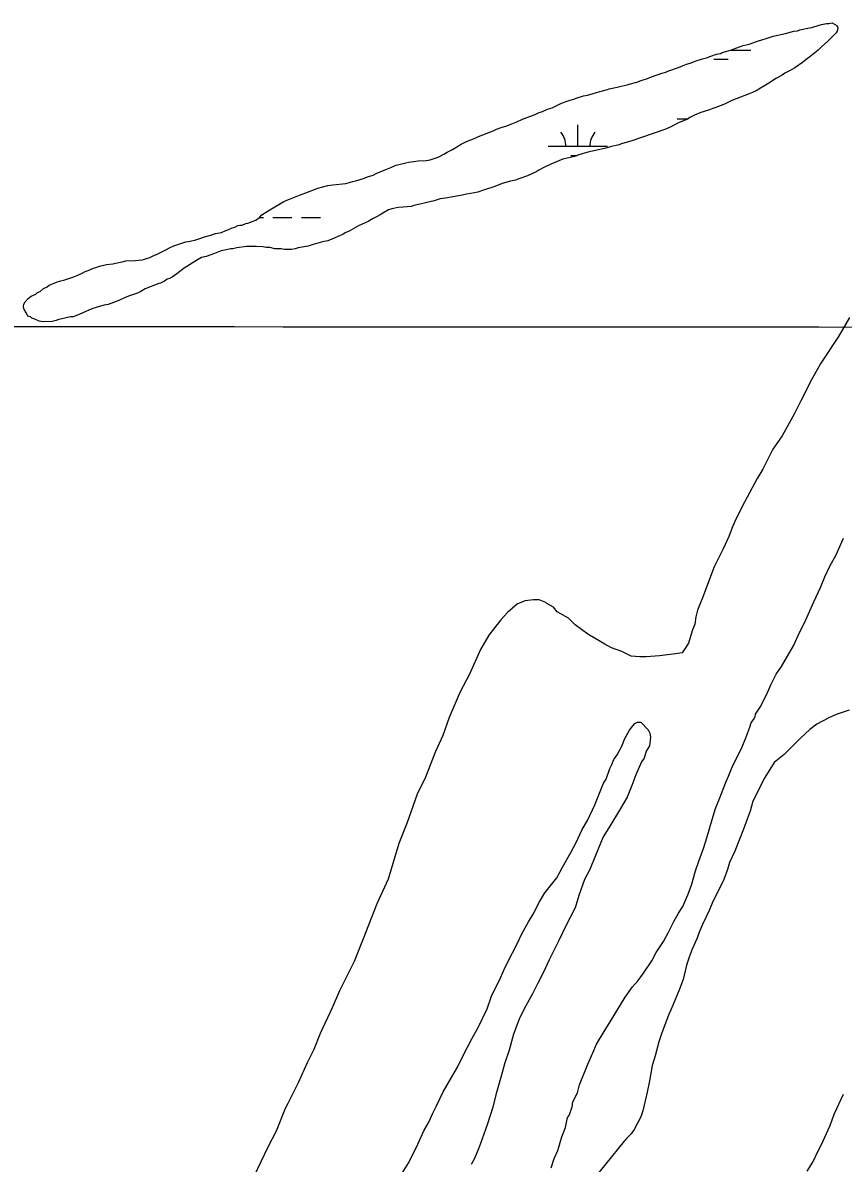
# Model space of a CAD drawing. Extents: x 3250478 to 3288318, y 788638 to 816472.
# Drawn here: x 3260015 to 3261394, y 798674 to 800592 of the extents above; entities that cross this region are included whole.
import ezdxf

# ---------------------------------------------------------------- set-up
doc = ezdxf.new("R2010")
doc.units = 0
for name, color, linetype in [('V-GRID-MAJR', 7, 'Continuous'), ('V-SITE-VEGE', 7, 'Continuous'), ('V-WETL-SWMP', 7, 'Continuous')]:
    doc.layers.add(name, color=color, linetype=linetype)

msp = doc.modelspace()

# ---------------------------------------------------------------- linework, layer by layer
at = {"layer": 'V-GRID-MAJR'}
msp.add_spline([(3254640.8, 800084.8), (3259879.3, 800081.4), (3265117.8, 800078.7), (3270356.3, 800076.8), (3275594.8, 800075.6), (3280833.3, 800075.3), (3286071.8, 800075.6)], degree=3, dxfattribs=at)
at = {"layer": 'V-SITE-VEGE'}
for points in [[(3261404.7, 800096.6), (3261386, 800064.7), (3261356.5, 800020), (3261340.9, 799992.9), (3261322.4, 799956.3), (3261311.5, 799934), (3261291.4, 799897.4), (3261275.8, 799875), (3261258.8, 799841.6), (3261249.5, 799825.6), (3261227.8, 799785.8), (3261213.8, 799758.7), (3261207.6, 799744.4), (3261201.5, 799728.5), (3261192.2, 799707.8), (3261186, 799695.1), (3261176.8, 799677.5), (3261166, 799647.3), (3261158.3, 799628.2), (3261149.1, 799604.4), (3261146.1, 799593.3), (3261144.6, 799580.6), (3261140, 799569.4), (3261133.9, 799548.8), (3261127.7, 799539.2), (3261123, 799532.8), (3261111.9, 799531.1), (3261085.1, 799527.6), (3261062.9, 799525.8), (3261051.8, 799525.7), (3261037.6, 799527.1), (3261021.6, 799534.8), (3261004.2, 799541), (3260993, 799547.2), (3260977.1, 799556.5), (3260964.3, 799564.3), (3260943.5, 799579.8), (3260932.3, 799590.8), (3260913.2, 799601.7), (3260906.8, 799609.5), (3260895.6, 799615.7), (3260894, 799617.3), (3260882.9, 799621.9), (3260873.4, 799621.8), (3260859.2, 799620), (3260846.6, 799615.1), (3260829.3, 799600.7), (3260818.4, 799587.9), (3260798.1, 799562.3), (3260784.1, 799538.4), (3260765.6, 799497), (3260750.1, 799466.8), (3260731.6, 799423.8), (3260720.9, 799393.6), (3260708.5, 799366.5), (3260691.6, 799323.6), (3260677.7, 799294.9), (3260660.8, 799247.2), (3260647, 799212.2), (3260628.7, 799151.9), (3260610.1, 799110.5), (3260587.1, 799051.6), (3260571.7, 799013.5)], [(3261266.5, 799466.2), (3261272.6, 799479.7), (3261281.4, 799496.8), (3261290.2, 799509.4), (3261310.4, 799544.5), (3261320.8, 799567.9), (3261328.7, 799583.2), (3261344.4, 799618.3), (3261355.7, 799642.5), (3261362.7, 799660.5), (3261371.4, 799678.5), (3261381.9, 799697.4), (3261394.1, 799725.3)], [(3260902.8, 798666.9), (3260908, 798682.2), (3260914.1, 798695.7), (3260921, 798719), (3260927.1, 798734.3), (3260930.5, 798751.3), (3260933.1, 798754.9), (3260938.3, 798769.3), (3260939.1, 798777.4), (3260947, 798792.7), (3260950.4, 798806.1), (3260964.3, 798841.1), (3260973, 798860), (3260979.1, 798874.4), (3260992.3, 798896), (3261002, 798912.2), (3261027.4, 798953.7), (3261039.7, 798970.8), (3261049.4, 798981.7), (3261058.2, 798994.3), (3261072.3, 799015), (3261079.3, 799028.5), (3261091.6, 799047.4), (3261099.5, 799061.8), (3261109.1, 799080.7), (3261117, 799095.1), (3261124, 799105.9), (3261132.7, 799125.7), (3261138.8, 799141.9), (3261145.7, 799166.1), (3261150.9, 799182.3), (3261159.6, 799205.6), (3261164.7, 799221.8), (3261173.3, 799252.3), (3261179.4, 799271.1), (3261186.3, 799289.1), (3261195.9, 799313.4), (3261201.1, 799325), (3261207.2, 799340.3), (3261223.8, 799374.5), (3261229.9, 799389.8), (3261236.8, 799407.7), (3261239.4, 799414.9), (3261244.7, 799423), (3261245.6, 799424.8), (3261246.4, 799429.3), (3261255.2, 799442.8), (3261266.5, 799466.2)], [(3261403.7, 799436.5), (3261382.3, 799429.1), (3261369.9, 799423.6), (3261349.4, 799412.6), (3261337.9, 799403.5), (3261322, 799389), (3261313.1, 799380), (3261294.6, 799361.9), (3261277.7, 799348.3), (3261261.9, 799323.1), (3261241.8, 799283.5), (3261237.5, 799266.4), (3261232.3, 799253), (3261226.3, 799235.9), (3261211.5, 799199.1), (3261202.8, 799180.2), (3261199.3, 799168.5), (3261193.3, 799151.4), (3261187.2, 799138.9), (3261174.9, 799114.6), (3261168.8, 799099.3), (3261157.5, 799075.9), (3261152.2, 799064.2), (3261147.9, 799051.7), (3261140.1, 799034.6), (3261134.9, 799021.1), (3261130.5, 799007.6), (3261124.6, 798983.4), (3261118.5, 798967.2), (3261108, 798941.2), (3261100.2, 798923.2), (3261088.9, 798893.6), (3261083.7, 798878.3), (3261077.7, 798855), (3261072.6, 798838.8), (3261068.4, 798812.8), (3261064.1, 798794), (3261057.3, 798762.6), (3261053.9, 798752.7), (3261042.5, 798731.2), (3261037.2, 798723.9), (3261030.2, 798716.7), (3261027.5, 798713.1), (3261025.7, 798711.3), (3260964, 798635.4)], [(3260649.9, 798653.3), (3260663.9, 798675.8), (3260678.8, 798706.4), (3260689.3, 798729.8), (3260697.1, 798743.3), (3260703.2, 798757.6), (3260710.2, 798771.1), (3260721.6, 798794.5), (3260745.3, 798835.9), (3260754.9, 798855.7), (3260769.8, 798883.6), (3260780.3, 798902.5), (3260795.1, 798934), (3260802.9, 798955.6), (3260817.8, 798986.1), (3260825.6, 799004.1), (3260837.8, 799028.4), (3260846.6, 799044.6), (3260853.6, 799059.9), (3260865, 799080.6), (3260872.9, 799093.2), (3260883.4, 799113.9), (3260892.1, 799129.2), (3260912.4, 799154.5), (3260922, 799172.5), (3260936.1, 799196.8), (3260944.8, 799213.9), (3260955.3, 799235.5), (3260964.1, 799250.8), (3260976.3, 799276.8), (3260991.1, 799313.7), (3260995.5, 799320), (3261001.5, 799337.9), (3261005, 799345.1), (3261008.5, 799353.2), (3261013.8, 799361.3), (3261022.5, 799376.6), (3261026, 799387.4), (3261034.7, 799402.7), (3261040, 799409.9), (3261043.6, 799413.6), (3261048, 799416.3), (3261053.4, 799416.3), (3261057, 799412.8), (3261062.4, 799406.6), (3261066, 799403.1), (3261068.8, 799397.7), (3261069.8, 799390.6), (3261068.1, 799376.3), (3261062.9, 799367.3), (3261059.4, 799355.6), (3261055, 799349.3), (3261045.5, 799327.7), (3261038.5, 799309.7), (3261030.7, 799290), (3261019.3, 799271.1), (3261000, 799238.6), (3260990.3, 799223.3), (3260977.3, 799191.9), (3260967.7, 799168.5), (3260958.9, 799151.4), (3260949.4, 799124.5), (3260943.4, 799103.8), (3260926.8, 799072.4), (3260916.3, 799049.9), (3260899.7, 799016.6), (3260890.1, 798995.9), (3260880.5, 798977), (3260871.7, 798959), (3260857.7, 798933.8), (3260849, 798916.7), (3260839.4, 798891.6), (3260832.6, 798864.7), (3260824.8, 798843.1), (3260818.8, 798820.7), (3260810.2, 798789.3), (3260805.1, 798768.7), (3260795.6, 798739), (3260784.3, 798707.6), (3260780.8, 798698.6), (3260773.9, 798682.4), (3260768.6, 798672.5)], [(3260571.7, 799013.5), (3260546.9, 798964.1), (3260534.6, 798935.5), (3260514.5, 798892.5), (3260503.7, 798865.4), (3260492.9, 798843.1), (3260477.4, 798809.7), (3260460.4, 798774.7), (3260455.8, 798766.7), (3260440.4, 798728.5), (3260426.4, 798701.5), (3260403.3, 798652.1)], [(3261333.1, 798661.2), (3261342.7, 798676.5), (3261352.4, 798696.3), (3261357.6, 798706.2), (3261371.6, 798736.7), (3261379.4, 798758.3), (3261394.2, 798790.7)]]:
    msp.add_lwpolyline(points, dxfattribs=at)
at = {"layer": 'V-WETL-SWMP'}
for p, q in [((3261205.3, 800546.2), (3261238.4, 800546.2)), ((3261176.4, 800530.8), (3261200.4, 800530.8)), ((3260947.8, 800384.4), (3260947.9, 800420.4)), ((3261114.9, 800430.8), (3261133, 800430.8)), ((3260897.8, 800384.4), (3260997.8, 800384.4)), ((3260935.8, 800369), (3260946.7, 800369)), ((3260412.2, 800264.5), (3260419.1, 800264.5)), ((3260435.1, 800264.5), (3260467.1, 800264.5)), ((3260483.1, 800264.5), (3260515.1, 800264.5))]:
    msp.add_line(p, q, dxfattribs=at)
for points in [[(3260527.3, 800318.4), (3260536.1, 800319.8), (3260557.6, 800321.9), (3260569.5, 800325.2), (3260576.4, 800326.6), (3260587.7, 800330.5), (3260594, 800333.1), (3260603.5, 800335.7), (3260608.5, 800338.9), (3260624.8, 800345.4), (3260633.6, 800348.7), (3260639.3, 800351.3), (3260642.4, 800352.6), (3260658.8, 800356.5), (3260663.8, 800357.9), (3260679.6, 800359.9), (3260692.8, 800360.7), (3260699.7, 800361.4), (3260712.9, 800366), (3260722.3, 800371.2), (3260728, 800374.4), (3260736.8, 800378.9), (3260751.8, 800387.9), (3260760.6, 800392.4), (3260775, 800398.3), (3260780.7, 800400.9), (3260805.2, 800410.6), (3260810.8, 800413.2), (3260820.3, 800416.5), (3260826.6, 800418.4), (3260836.6, 800422.3), (3260845.4, 800425.6), (3260854.8, 800430.1), (3260868, 800435.3), (3260876.2, 800437.9), (3260882.5, 800441.2), (3260888.1, 800443.1), (3260896.9, 800447), (3260904.5, 800449), (3260914.5, 800454.2), (3260920.2, 800456.8), (3260929.6, 800460), (3260934.6, 800462), (3260940.9, 800463.9), (3260944.7, 800465.2), (3260957.3, 800469.2), (3260964.2, 800470.5), (3260973.6, 800473.1), (3260977.4, 800474.5), (3260984.9, 800476.4), (3260989.3, 800477.7), (3260997.5, 800479.7), (3261000.7, 800481), (3261013.9, 800483.7), (3261020.8, 800485.7), (3261030.9, 800487.7), (3261034, 800489), (3261047.2, 800492.3), (3261054.2, 800494.9), (3261064.8, 800498.2), (3261071.8, 800501.4), (3261088.7, 800507.3), (3261095.6, 800509.3), (3261098.8, 800510.6), (3261117, 800517.1), (3261124.6, 800520.3), (3261130.2, 800522.3), (3261136.5, 800524.3), (3261146.6, 800528.2), (3261157.2, 800531.4), (3261164.2, 800533.4), (3261171.1, 800536), (3261181.1, 800539.3), (3261187.4, 800540.6), (3261190.6, 800541.9), (3261204.4, 800545.9), (3261219.5, 800551.7), (3261225.8, 800553.7), (3261235.8, 800556.3), (3261249.7, 800560.9), (3261258.5, 800564.2), (3261262.9, 800564.8), (3261276.1, 800569.4), (3261296.9, 800574.1), (3261310.7, 800578), (3261317, 800578.7), (3261320.8, 800580), (3261337.1, 800583.4), (3261340.9, 800584.1), (3261344.7, 800585.4), (3261357.3, 800589.3), (3261365.5, 800590.6), (3261369.9, 800590.7), (3261375.5, 800592), (3261383.2, 800587.7), (3261385.1, 800583.3), (3261383.9, 800578.2), (3261382.1, 800575.1), (3261367.7, 800560.4), (3261357.7, 800552.1), (3261351.5, 800546.3)], [(3261351.5, 800546.3), (3261337.7, 800534.8), (3261331.5, 800530.3), (3261325.2, 800525.2), (3261312.7, 800516.2), (3261304.5, 800511.7), (3261295.7, 800507.2), (3261291.4, 800504), (3261282, 800498.8), (3261268.8, 800490.4), (3261257.5, 800484), (3261255, 800482.1)], [(3261255, 800482.1), (3261247.5, 800477.6), (3261241.2, 800475), (3261235.6, 800472.4), (3261206.6, 800461.3), (3261194.1, 800455.5), (3261179.6, 800449.7), (3261174.6, 800447.7), (3261169, 800445.7), (3261160.2, 800443.1), (3261154.5, 800441.2), (3261143.8, 800436.6), (3261136.3, 800432.7), (3261131.9, 800430.2), (3261116.8, 800423.7), (3261101.8, 800415.9), (3261094.2, 800412.7), (3261037, 800393.1), (3261022.6, 800389.1), (3261015, 800386.5), (3261004.3, 800383.9), (3260996.8, 800381.9), (3260977.3, 800377.3), (3260964.7, 800374.6), (3260949.6, 800370), (3260942, 800367.4), (3260922.5, 800362.7), (3260902.4, 800354.3), (3260890.5, 800348.5), (3260882.3, 800344), (3260878.6, 800342), (3260862.9, 800334.9), (3260850.3, 800330.3), (3260842.8, 800327.7), (3260834.6, 800325.7), (3260820.7, 800321.8), (3260808.2, 800316.6), (3260789.3, 800310.7), (3260779.9, 800307.4), (3260761, 800304.1), (3260753.4, 800302.1), (3260725.1, 800297.3), (3260716.3, 800296), (3260706.2, 800292.7), (3260691.7, 800289.4), (3260684.8, 800287.4), (3260672.2, 800284.7), (3260667.8, 800283.4), (3260653.9, 800282), (3260645.7, 800281.3), (3260635, 800279.3), (3260629.4, 800277.3), (3260620, 800272.1), (3260615.6, 800268.9), (3260610.6, 800266.4), (3260603.7, 800263.1), (3260595.5, 800258), (3260585.5, 800253.4), (3260579.2, 800250.8), (3260563.5, 800241.8), (3260556.6, 800238.6), (3260552.9, 800236), (3260547.2, 800234.1), (3260534, 800228.2), (3260527.7, 800225.6), (3260518.3, 800223.6), (3260502.6, 800219), (3260494.4, 800216.4), (3260491.2, 800215.7), (3260477.4, 800213.7), (3260472.4, 800211.7), (3260466.7, 800211), (3260454.7, 800210.9), (3260449, 800212.1), (3260438.3, 800212), (3260430, 800214.4), (3260423.7, 800214.3), (3260418, 800215.5), (3260407.3, 800216), (3260390.9, 800215.9), (3260374.5, 800213.8), (3260367.6, 800211.8), (3260364.4, 800211.8), (3260353.7, 800209.7), (3260348.1, 800208.4), (3260336.8, 800203.9), (3260322.9, 800199.3), (3260315.4, 800197.3), (3260308.5, 800193.4), (3260290.3, 800182.5), (3260285.9, 800179.3), (3260273.4, 800169.7), (3260265.9, 800164.5), (3260261.5, 800162), (3260257.7, 800160.7), (3260252.7, 800157.5), (3260246.4, 800154.2), (3260243.3, 800153.6), (3260220.7, 800144.5), (3260213.2, 800140), (3260207.5, 800137.4)], [(3260207.5, 800137.4), (3260192.4, 800132.1), (3260185.5, 800129.5), (3260176.1, 800125), (3260158.5, 800118.5), (3260151.6, 800117.2), (3260141.5, 800114.5), (3260136.5, 800112.6), (3260132.7, 800111.9), (3260125.8, 800108.7), (3260120.8, 800106.7), (3260106.9, 800100.2), (3260099.4, 800097.6), (3260095, 800097.6), (3260087.4, 800096.2), (3260078, 800093.6), (3260074.8, 800092.9), (3260071.1, 800091.6), (3260064.2, 800089.6), (3260049, 800089.5), (3260042.1, 800090.6), (3260035.1, 800093.7), (3260030, 800095.6), (3260027.5, 800097.4), (3260024.3, 800098), (3260022.4, 800100.5), (3260020.4, 800104.3), (3260018.5, 800107.4), (3260016.6, 800111.2), (3260015.9, 800115.6), (3260016.5, 800118.7), (3260019, 800122.6), (3260023.9, 800128.3), (3260029, 800132.1), (3260036.5, 800136), (3260039.6, 800138.6), (3260044, 800140.5), (3260049.6, 800145), (3260055.9, 800148.2), (3260059, 800150.8), (3260071.6, 800156), (3260078.5, 800158), (3260083.5, 800159.3), (3260098.6, 800164.5), (3260107.4, 800167.8), (3260115.6, 800171.6), (3260119.4, 800173.6), (3260124.4, 800175.5), (3260133.8, 800179.4), (3260137.6, 800180.7), (3260143.9, 800182.7), (3260155.2, 800185.4), (3260165.9, 800186.7), (3260170.3, 800188.1), (3260181.6, 800190.1), (3260187.9, 800192), (3260204.3, 800192.2), (3260209.4, 800192.9), (3260215.7, 800193.6), (3260224.5, 800196.3), (3260228.3, 800197.6), (3260236.4, 800201.4), (3260239.6, 800202.7), (3260256.5, 800211.1), (3260261.5, 800213.7), (3260268.4, 800217), (3260288.6, 800223.5), (3260293, 800224.2), (3260303.7, 800226.8), (3260312.5, 800229.5), (3260320, 800232.1), (3260330.7, 800234.7), (3260335.1, 800236.7), (3260338.9, 800238), (3260349, 800239.3), (3260355.9, 800242.6), (3260359.6, 800243.9), (3260366.5, 800247.1), (3260370.9, 800248.4), (3260376, 800251), (3260379.7, 800251.7), (3260383.5, 800251.7), (3260389.8, 800254.3), (3260393, 800255), (3260400.5, 800258.2), (3260406.2, 800260.2), (3260412.4, 800264.7), (3260416.8, 800269.2), (3260427.4, 800275.6), (3260429.9, 800277.5), (3260453.8, 800291.7), (3260458.8, 800293.6), (3260463.2, 800295.6), (3260468.8, 800297.5), (3260480.1, 800302.1), (3260484.5, 800304), (3260492.1, 800306.6), (3260495.9, 800308.6), (3260510.9, 800313.8), (3260519.1, 800316.4), (3260527.3, 800318.4)]]:
    msp.add_lwpolyline(points, dxfattribs=at)
for centre, start, end in [((3261243.6, 800546.7), 178.823, 180.7552), ((3260892.6, 800384.9), 359.2115, 40.7552), ((3261003.1, 800384.9), 139.2115, 180.7552)]:
    msp.add_arc(centre, 35.2, start, end, dxfattribs=at)

doc.saveas('drawing.dxf')
